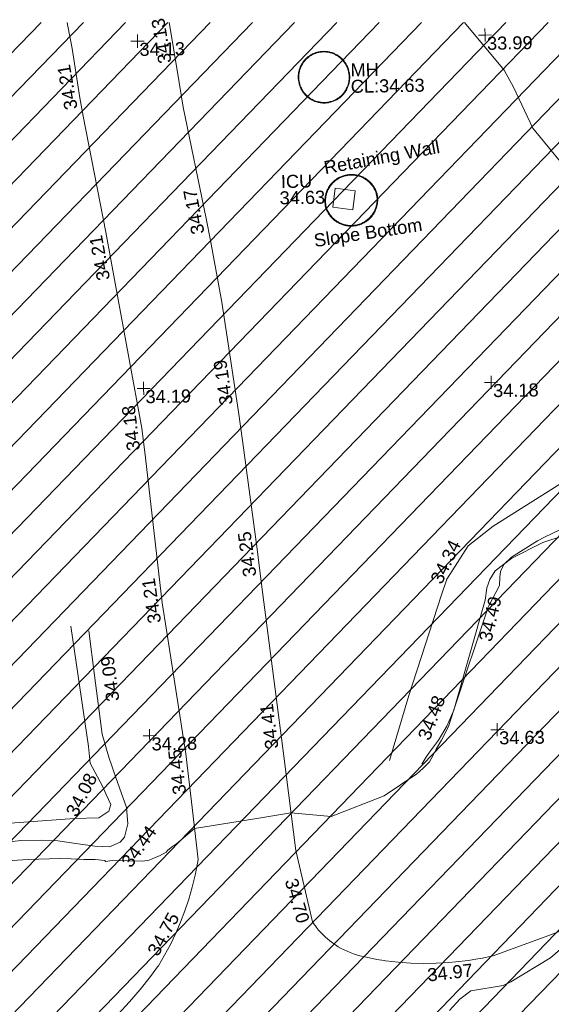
# Model space of a CAD drawing. Header units: millimetres. Extents: x -290717 to 520720, y -88450 to 287762.
# Tile 379 of 381: x 389799 to 405091, y 253753 to 282101. Entities that reach past the tile are written whole.
import ezdxf

# ---------------------------------------------------------------- set-up
doc = ezdxf.new("R2010")
doc.units = ezdxf.units.MM
doc.linetypes.add('IMPORT-HIDDEN2 _3_', pattern=[4762.5, 3175, -1587.5])
doc.linetypes.add('IMPORT-UG_ELEC_STREET LIGHTING_QLB2 _2_', pattern=[2700, 1500, -300.0000000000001, 0, -250, 150, -300.0000000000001, 0, -200])
for name, color, linetype, lineweight, true_color in [('00_TOPO_SERV_MH', 7, 'Continuous', 9, 0x666666), ('00_UAV_LEVEL_SPOT', 7, 'Continuous', 9, 0x666666), ('00_UAV_SERV_IC', 5, 'Continuous', 9, 0x0000ff), ('00_UAV_SLOPE_BOTTOM', 30, 'Continuous', 9, 0xff7f00), ('00_UAV_SLOPE_TOP', 40, 'Continuous', 9, 0xffbf00), ('00_UAV_TRACK', 7, 'Continuous', 9, 0x666666), ('00_UAV_WALL_RETAINING', 7, 'Continuous', 9, 0x7c00a5), ('01_DTM_CONTOUR_MJR', 7, 'Continuous', 9, 0x7f3f00), ('01_DTM_CONTOUR_MNR', 7, 'Continuous', 9, 0xa5a552), ('12333-PUM-2D-U-0001-C01 - Rev2_REVIT IMPORT_dwg', 7, 'Continuous', 9, 0x767676), ('PUM-CHAMBER EXTENTS', 6, 'IMPORT-HIDDEN2 _3_', 9, 0xff00ff)]:
    doc.layers.add(name, color=color, linetype=linetype, lineweight=lineweight, true_color=true_color)
doc.styles.add('Swis721 Lt BT_2', font='swissl.ttf', dxfattribs={"height": 375})

# ---------------------------------------------------------------- blocks, each defined once
blk = doc.blocks.new('12333-PUM-2D-U-0001-C01 - Rev2_REVIT IMPORT_dwg_UAV-2077255-Site Location Plan Existing')
at = {"layer": '00_UAV_LEVEL_SPOT', "color": 254, "true_color": 0xcccccc, "flags": 128}
for points in [[(0, -500.0000000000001), (0, 0), (-500.0000000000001, 0)], [(500.0000000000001, 0), (0, 0), (0, 500.0000000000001)]]:
    blk.add_lwpolyline(points, dxfattribs=at)
blk = doc.blocks.new('12333-PUM-2D-U-0001-C01 - Rev2_REVIT IMPORT_dwg_MGS62954_T2_Galway_ITM_3d_Rev1-2077680-Site Location Plan Existing')
at = {"layer": '00_UAV_SERV_IC', "color": 254, "true_color": 0xcccccc, "flags": 128}
blk.add_lwpolyline([(534305614.9904999, 725825668.2325001), (534306184.9905, 725825585.2325001), (534306105.5531776, 725825039.6990806), (534305535.5531775, 725825122.6990806)], close=True, dxfattribs=at)
at = {"layer": '00_UAV_SLOPE_BOTTOM', "color": 254, "true_color": 0xcccccc, "flags": 128}
for points in [[(534304615.3072447, 725828754.7841793), (534304611.4579834, 725828780.8659567), (534304608.5305832, 725828807.2208561), (534304606.5511102, 725828833.6638529), (534304605.5221162, 725828860.1608634), (534304605.4449274, 725828886.677734), (534304606.3196435, 725828913.180286), (534304608.1451367, 725828939.634359), (534304610.9190542, 725828966.0058545), (534304614.6378203, 725828992.2607809), (534304619.2966422, 725829018.3652972), (534304624.8895144, 725829044.285756), (534304631.4092283, 725829069.9887464), (534304638.8473802, 725829095.4411391), (534304647.1943824, 725829120.610127), (534304656.4394765, 725829145.4632684), (534304666.5707456, 725829169.9685284), (534304677.5751311, 725829194.0943215), (534304689.4384489, 725829217.8095504), (534304702.145408, 725829241.0836475), (534304715.679629, 725829263.8866131), (534304730.0236677, 725829286.1890559), (534304745.159035, 725829307.9622285), (534304761.066222, 725829329.178067), (534304777.7247255, 725829349.8092244), (534304795.1130729, 725829369.8291087), (534304813.2088518, 725829389.2119149), (534304831.9887378, 725829407.9326594), (534304851.4285238, 725829425.9672127), (534304871.5031536, 725829443.2923282), (534304892.1867514, 725829459.8856754), (534304913.4526576, 725829475.725866), (534304935.273461, 725829490.7924825), (534304957.6210357, 725829505.0661051), (534304980.4665767, 725829518.5283355), (534305003.7806372, 725829531.1618216), (534305027.5331666, 725829542.9502796), (534305051.693549, 725829553.8785145), (534305076.2306427, 725829563.9324404), (534305101.1128206, 725829573.0990983), (534305126.3080106, 725829581.3666729), (534305151.7837375, 725829588.7245077), (534305177.5071644, 725829595.1631186), (534305203.4451345, 725829600.6742065), (534305229.5642155, 725829605.2506682), (534305255.8307409, 725829608.8866045), (534305282.2108546, 725829611.5773292), (534305308.6705536, 725829613.3193737), (534305335.1757328, 725829614.1104927), (534305361.6688781, 725829613.9498084), (534305383.8712405, 725829613.0828632), (534305410.2962499, 725829611.1772304), (534305436.6590389, 725829608.3217535), (534305462.9023369, 725829604.5217928), (534305488.9923176, 725829599.7822465), (534305514.8953522, 725829594.1092232), (534305540.5780531, 725829587.5100359), (534305566.0073161, 725829579.9931899), (534305591.1503643, 725829571.5683744), (534305615.9747895, 725829562.2464485), (534305640.4485944, 725829552.0394276), (534305664.5402331, 725829540.9604685), (534305688.2186527, 725829529.0238512), (534305711.453333, 725829516.2449614), (534305734.2143254, 725829502.6402704), (534305756.4722923, 725829488.227314), (534305778.198544, 725829473.02467), (534305799.3650762, 725829457.051934), (534305819.9446068, 725829440.3296936), (534305839.9106092, 725829422.8795037), (534305859.2373486, 725829404.723856), (534305877.8999136, 725829385.8861529), (534305895.874249, 725829366.390675), (534305913.1371866, 725829346.2625507), (534305929.6664757, 725829325.5277251), (534305945.4408103, 725829304.2129234), (534305960.4398581, 725829282.3456204), (534305974.6442867, 725829259.9540012), (534305988.0357864, 725829237.0669279), (534306000.5970967, 725829213.7139007), (534306012.3120266, 725829189.9250207), (534306023.1654761, 725829165.7309506), (534306033.1434554, 725829141.1628752), (534306042.2331036, 725829116.252462), (534306050.4227046, 725829091.0318192), (534306057.6847053, 725829065.5929946), (534306061.3915274, 725829051.0740259), (534306067.6250432, 725829025.4820913), (534306072.975668, 725828999.4896477), (534306077.3898142, 725828973.3218887), (534306080.8617929, 725828947.012543), (534306083.3871279, 725828920.595522), (534306084.962565, 725828894.1048764), (534306085.586073, 725828867.5747511), (534306085.2568485, 725828841.0393422), (534306083.9753156, 725828814.532853), (534306081.7431265, 725828788.0894485), (534306078.5631583, 725828761.7432132), (534306074.4395093, 725828735.5281063), (534306069.3774955, 725828709.4779178), (534306063.383641, 725828683.6262249), (534306056.4656719, 725828658.0063496), (534306048.6325049, 725828632.6513146), (534306039.8942367, 725828607.5938013), (534306030.2621308, 725828582.8661073), (534306019.7486019, 725828558.500106), (534306008.3672019, 725828534.5272038), (534305996.132601, 725828510.9783005), (534305983.0605686, 725828487.8837496), (534305969.1679542, 725828465.2733188), (534305954.4726647, 725828443.1761521), (534305938.9936416, 725828421.6207318), (534305922.7508367, 725828400.6348414), (534305905.7651858, 725828380.2455311), (534305888.0585831, 725828360.4790814), (534305869.6538515, 725828341.3609706), (534305850.5747138, 725828322.9158407), (534305830.8457619, 725828305.1674672), (534305810.4924256, 725828288.1387265), (534305789.5409394, 725828271.8515677), (534305768.0183088, 725828256.3269846), (534305745.9522755, 725828241.5849874), (534305723.3712816, 725828227.6445779), (534305700.3044327, 725828214.5237244), (534305676.7814611, 725828202.2393395), (534305652.8326868, 725828190.8072567), (534305628.4889786, 725828180.2422118), (534305603.781714, 725828170.5578225), (534305578.7427401, 725828161.7665715), (534305553.4043307, 725828153.8797904), (534305527.8445418, 725828146.9200059), (534305510.4684537, 725828142.7437389), (534305484.5375687, 725828137.3279648), (534305458.3826191, 725828132.8385415), (534305432.0833725, 725828129.2908751), (534305405.6737274, 725828126.6895381), (534305379.1877246, 725828125.0378835), (534305352.6595032, 725828124.3380406), (534305326.123257, 725828124.590911), (534305299.6131898, 725828125.7961687), (534305273.1634719, 725828127.9522606), (534305246.8081957, 725828131.0564073), (534305220.581332, 725828135.1046078), (534305194.516686, 725828140.0916442), (534305168.6478536, 725828146.0110884), (534305143.0081785, 725828152.8553104), (534305117.6307091, 725828160.6154885), (534305092.5481562, 725828169.2816201), (534305067.7928493, 725828178.842535), (534305043.3966973, 725828189.2859097), (534305019.3911455, 725828200.598283), (534304995.8071358, 725828212.765074), (534304972.6750672, 725828225.7706001), (534304950.0247557, 725828239.5980978), (534304927.8853964, 725828254.2297443), (534304906.2855259, 725828269.64668), (534304885.2529855, 725828285.8290333), (534304864.8148851, 725828302.7559454), (534304844.9975684, 725828320.4055989), (534304825.826579, 725828338.755244), (534304807.3266276, 725828357.781229), (534304789.5215594, 725828377.4590302), (534304772.4343246, 725828397.7632836), (534304756.0869477, 725828418.6678187), (534304740.5004996, 725828440.1456897), (534304725.6950707, 725828462.169213), (534304711.6897445, 725828484.7100016), (534304698.502573, 725828507.7390012), (534304686.1505541, 725828531.2265284), (534304674.6496087, 725828555.1423088), (534304664.014561, 725828579.4555167), (534304654.2591195, 725828604.134813), (534304645.3958578, 725828629.1483873), (534304637.4362006, 725828654.4639986), (534304630.3904078, 725828680.0490159), (534304624.2675605, 725828705.8704613), (534304619.0789371, 725828731.8780816)], [(534305324.1788367, 725825139.9718845), (534305319.1390656, 725825167.381495), (534305315.1507921, 725825194.51654), (534305312.1391341, 725825221.777261), (534305310.1079735, 725825249.1285204), (534305309.0599281, 725825276.5350633), (534305308.996349, 725825303.9615643), (534305309.917318, 725825331.3726716), (534305311.8216484, 725825358.7330539), (534305314.7068852, 725825386.0074449), (534305318.5693096, 725825413.1606891), (534305323.4039431, 725825440.1577874), (534305329.2045541, 725825466.9639417), (534305335.9636658, 725825493.5446001), (534305343.6725663, 725825519.8655014), (534305352.3213189, 725825545.8927195), (534305361.8987759, 725825571.5927061), (534305372.3925923, 725825596.9323353), (534305383.7892422, 725825621.8789456), (534305396.0740359, 725825646.400382), (534305409.2311387, 725825670.4650375), (534305423.2435918, 725825694.0418937), (534305438.0933338, 725825717.1005614), (534305453.7612242, 725825739.611319), (534305470.2270676, 725825761.5451512), (534305487.4696406, 725825782.8737862), (534305505.466718, 725825803.5697327), (534305524.1951028, 725825823.6063142), (534305543.6306546, 725825842.9577048), (534305563.7483221, 725825861.5989615), (534305584.5221747, 725825879.5060562), (534305605.9254355, 725825896.655908), (534305627.9305173, 725825913.0264112), (534305650.5090561, 725825928.5964652), (534305673.6319492, 725825943.3460009), (534305697.2693927, 725825957.256007), (534305721.3909187, 725825970.3085536), (534305745.965436, 725825982.4868172), (534305770.9612688, 725825993.7751002), (534305796.3461988, 725826004.1588527), (534305822.0875064, 725826013.6246908), (534305848.1520118, 725826022.1604128), (534305874.5061193, 725826029.7550172), (534305901.1158596, 725826036.3987145), (534305927.7801733, 725826042.047613), (534305955.3651887, 725826046.8627944), (534305982.5369216, 725826050.5929328), (534306009.8250406, 725826053.3453051), (534306037.1943729, 725826055.1163638), (534306064.6096405, 725826055.9038258), (534306092.0355064, 725826055.7066762), (534306119.4366202, 725826054.5251696), (534306146.7776632, 725826052.3608283), (534306174.0233936, 725826049.2164422), (534306201.1386933, 725826045.0960644), (534306228.0886121, 725826040.0050058), (534306254.8384125, 725826033.9498285), (534306281.3536153, 725826026.9383374), (534306307.600044, 725826018.97957), (534306333.5438678, 725826010.0837846), (534306359.1516467, 725826000.2624476), (534306384.3903733, 725825989.5282183), (534306409.2275159, 725825977.8949325), (534306433.6310608, 725825965.3775848), (534306457.569553, 725825951.9923098), (534306481.0121368, 725825937.7563603), (534306503.928596, 725825922.6880858), (534306526.2893919, 725825906.8069084), (534306548.0657032, 725825890.1332984), (534306569.2294607, 725825872.6887476), (534306589.7533857, 725825854.4957405), (534306609.6110235, 725825835.5777277), (534306628.7767788, 725825815.9590932), (534306647.2259476, 725825795.6651245), (534306664.9347501, 725825774.72198), (534306681.8803602, 725825753.1566536), (534306698.0409361, 725825730.9969429), (534306713.3956473, 725825708.2714101), (534306727.9247025, 725825685.0093477), (534306741.6093742, 725825661.2407392), (534306754.4320239, 725825636.9962211), (534306766.3761234, 725825612.3070437), (534306777.4262775, 725825587.2050301), (534306787.5682431, 725825561.7225356), (534306796.7889476, 725825535.8924057), (534306805.0765061, 725825509.7479346), (534306812.4202362, 725825483.3228213), (534306818.792338, 725825456.7276479), (534306822.0157506, 725825441.4108828), (534306825.4605302, 725825413.6921062), (534306827.8676272, 725825386.3275421), (534306829.290889, 725825358.8942081), (534306829.7284811, 725825331.4274644), (534306829.179839, 725825303.9627144), (534306827.6456707, 725825276.535359), (534306825.1279531, 725825249.180751), (534306821.6299314, 725825221.9341486), (534306817.1561146, 725825194.8306715), (534306811.7122694, 725825167.9052554), (534306805.3054122, 725825141.1926053), (534306797.9438014, 725825114.7271526), (534306789.6369257, 725825088.5430104), (534306780.3954923, 725825062.6739283), (534306770.2314131, 725825037.1532507), (534306759.1577889, 725825012.0138724), (534306747.1888932, 725824987.2881969), (534306734.3401532, 725824963.0080943), (534306720.6281306, 725824939.2048609), (534306706.0704992, 725824915.9091775), (534306690.6860236, 725824893.1510713), (534306674.494533, 725824870.9598763), (534306657.516898, 725824849.3641963), (534306639.7750017, 725824828.3918664), (534306621.2917127, 725824808.0699198), (534306602.0908549, 725824788.4245499), (534306582.1971775, 725824769.4810789), (534306561.6363223, 725824751.2639241), (534306540.4347917, 725824733.7965662), (534306518.619913, 725824717.1015202), (534306496.2198046, 725824701.2003052), (534306473.2633395, 725824686.1134168), (534306449.7801071, 725824671.8603015), (534306425.8003766, 725824658.4593308), (534306401.3550564, 725824645.9277781), (534306376.4756555, 725824634.2817959), (534306351.1942422, 725824623.5363952), (534306325.5434029, 725824613.7054263), (534306299.5751544, 725824604.8080549), (534306276.3051735, 725824597.7049459), (534306249.7948711, 725824590.583358), (534306223.0264926, 725824584.4134789), (534306196.0538905, 725824579.2084594), (534306168.911831, 725824574.9750082), (534306141.6352994, 725824571.7185827), (534306114.2594533, 725824569.4433795), (534306086.8195791, 725824568.1523315), (534306059.3510458, 725824567.8471029), (534306031.8892586, 725824568.5280869), (534306004.4696145, 725824570.1944062), (534305977.1274565, 725824572.8439125), (534305949.8980271, 725824576.4731908), (534305922.8164235, 725824581.0775633), (534305895.9175529, 725824586.6510953), (534305869.2360868, 725824593.1866025), (534305842.806416, 725824600.6756611), (534305816.6626073, 725824609.1086177), (534305790.8383586, 725824618.4746032), (534305765.3669565, 725824628.761545), (534305740.2812325, 725824639.9561833), (534305715.6135205, 725824652.0440897), (534305691.395616, 725824665.0096827), (534305667.6587352, 725824678.8362505), (534305644.4334732, 725824693.5059713), (534305621.7497668, 725824708.9999367), (534305599.6368541, 725824725.2981752), (534305578.1232376, 725824742.3796797), (534305557.2366471, 725824760.2224325), (534305537.0040045, 725824778.8034353), (534305517.4513888, 725824798.0987384), (534305498.6040027, 725824818.0834708), (534305480.4861391, 725824838.7318729), (534305463.1211513, 725824860.0173302), (534305446.5314218, 725824881.9124068), (534305430.7383341, 725824904.3888805), (534305415.7622449, 725824927.4177809), (534305401.6224575, 725824950.9694241), (534305388.3371972, 725824975.0134537), (534305375.9235885, 725824999.5188777), (534305364.3976316, 725825024.4541103), (534305353.7741832, 725825049.7870104), (534305344.0669362, 725825075.4849257), (534305335.2884027, 725825101.5147326), (534305327.4778405, 725825127.7490271)]]:
    blk.add_lwpolyline(points, close=True, dxfattribs=at)
for points in [[(534306887.7320001, 725809167.0710001), (534307472.7320001, 725811032.0710001), (534308467.554576, 725813910.2284092), (534308623.732, 725814362.0710001), (534309254.7320001, 725815308.0710001), (534309987.7320001, 725815863.0710001), (534312027.7320001, 725817104.0710001), (534312094.7994516, 725817141.6822019), (534312981.7320001, 725817639.0710001), (534313520.732, 725817731.071), (534313964.7320002, 725817704.0710001), (534314329.7320001, 725817556.0710002), (534314789.7320001, 725817347.071), (534315111.7320002, 725817205.0710001), (534315373.7320001, 725817163.0710001), (534315900.732, 725817093.0710002), (534316549.732, 725817123.0710001), (534316840.8323565, 725817150.9034795), (534317187.7320002, 725817184.0710002), (534318732.5939345, 725817463.9149711)], [(534297789.732, 725813197.071), (534298233.7320001, 725809719.0710001), (534298279.732, 725809240.0710002), (534298622.7320001, 725808569.0710002), (534298723.1470793, 725808331.316911), (534298845.7320001, 725808041.0710001), (534298792.7320001, 725807844.0710001), (534298497.7320001, 725807666.071), (534297798.7320001, 725807656.0710001), (534295810.7320001, 725807545.0710001), (534294406.8653284, 725807201.3757837), (534289551.0362566, 725806012.5697119), (534287352.0724999, 725805474.2185)]]:
    blk.add_lwpolyline(points, dxfattribs=at)
at = {"layer": '00_UAV_SLOPE_TOP', "color": 254, "true_color": 0xcccccc, "flags": 128}
for points in [[(534313340.7320001, 725815965.0710001), (534311403.7320001, 725815365.0710003), (534310509.7320001, 725814926.0710002), (534310018.7320002, 725814571.0710002), (534309859.7320001, 725814327.0710001), (534309775.7320001, 725814087.0710001), (534309774.2760631, 725814078.1310366), (534309718.732, 725813737.0710001), (534308761.7320001, 725810585.0710001), (534308552.7320001, 725810125.0710002), (534308309.7320001, 725809730.0710003), (534308102.7320001, 725809464.071), (534308069.9450854, 725809420.9905193), (534307930.7320001, 725809238.0710001), (534307810.7320001, 725809047.0710001)], [(534289355.732, 725805367.0710001), (534292850.732, 725806238.0710001), (534294201.4932753, 725806597.9558064), (534295680.7320001, 725806992.0710001), (534296242.7320001, 725807045.0710001), (534296838.732, 725807051.0710002), (534297305.7320001, 725807017.0710002), (534297885.732, 725806923.0710001), (534298365.732, 725806846.0710001), (534298791.7320001, 725806818.0710001), (534299100.732, 725806953.0710002), (534299102.006458, 725806954.5275236), (534299226.7320001, 725807097.071), (534299327.7320001, 725807470.0710001), (534299301.732, 725807946.0710002), (534299105.732, 725808512.0710003), (534299011.7320001, 725808814.0710001), (534298818.7320001, 725809399.0710001), (534298638.7320002, 725810064.0710002), (534298445.7805055, 725811765.3453877), (534298299.732, 725813053.0710001)]]:
    blk.add_lwpolyline(points, dxfattribs=at)
at = {"layer": '00_UAV_TRACK', "color": 254, "true_color": 0xcccccc, "flags": 128}
for points in [[(534298952.1434423, 725802004.5447508), (534299284.2651165, 725802345.8431907), (534299601.8033684, 725802700.750066), (534299904.2011275, 725803068.6427494), (534300114.1194681, 725803344.6560444), (534300136.0210001, 725803373.4535002), (534300320.4685522, 725803674.9994001), (534300492.1268807, 725803984.0046546), (534300650.6948387, 725804299.9271641), (534300795.8942441, 725804622.2126929), (534300926.0210001, 725804946.4535002), (534301043.9051848, 725805279.7013783), (534301147.730992, 725805617.5934187), (534301237.3162766, 725805959.5368437), (534301312.5038749, 725806304.9317689), (534301333.0210001, 725806413.4535002), (534301167.7195763, 725808071.9052845), (534301029.0210001, 725809463.4535002), (534300540.9362556, 725813025.9882091), (534300431.732, 725813823.0710001), (534300019.7631031, 725817997.4681151), (534299934.7320001, 725818859.0710001), (534299253.4508877, 725822936.6646212), (534298989.7320002, 725824515.0710001), (534298404.2809309, 725827863.9545835), (534298310.7320001, 725828399.0710003), (534298114.1505968, 725829826.1948318), (534298005.2980002, 725830470.6370002), (534297983.8944546, 725830577.4436228)], [(534313926.5355, 725804966.9030002), (534311348.5355001, 725804035.9030002), (534309769.5355001, 725803489.9030001), (534309411.7102393, 725803422.4764806), (534309330.7286261, 725803410.7038865), (534309051.3753227, 725803370.0932723), (534308689.1629001, 725803332.8452731), (534308490.5355, 725803318.9030002), (534308126.671403, 725803305.1854377), (534307762.5520445, 725803306.716955), (534307398.8162139, 725803323.4948651), (534307036.1020275, 725803355.4897336), (534306675.045809, 725803402.6454307), (534306635.5027727, 725803408.747824), (534306426.7285113, 725803447.9399313), (534306123.7320001, 725803518.0710001), (534306028.7676961, 725803537.8272623), (534305935.0822851, 725803561.4581857), (534305842.4686124, 725803588.9915185), (534305751.089154, 725803620.378958), (534305661.1042204, 725803655.5654397), (534305572.671676, 725803694.4892349), (534305485.9466612, 725803737.0820582), (534305401.0813215, 725803783.269187), (534305318.224539, 725803832.9695934), (534305237.5216732, 725803886.0960857), (534305159.1143039, 725803942.5554625), (534305083.1399848, 725804002.2486748), (534305009.7320001, 725804065.0710001), (534304960.6606416, 725804110.1699804), (534304891.8793676, 725804178.0265431), (534304825.9999642, 725804248.7038448), (534304763.1380064, 725804322.0778936), (534304703.4037757, 725804398.0199665), (534304672.7641347, 725804440.5220274), (534304646.9020657, 725804476.3968352), (534304593.7320001, 725804557.071), (534304144.7320001, 725806624.0710002), (534303847.4620609, 725809343.2843971), (534303628.7320001, 725811344.0710002), (534303298.4079739, 725814309.5138417), (534303186.7320001, 725815312.0710001), (534302822.2980001, 725818455.6370002), (534302714.1616596, 725819274.7646486), (534302295.298, 725822447.6370001), (534301994.8139122, 725824221.8890102), (534301886.2980001, 725824862.6370003), (534301279.2980002, 725828080.6370003), (534301122.7835816, 725829144.3782749), (534300919.4677016, 725830526.2030013)]]:
    blk.add_lwpolyline(points, dxfattribs=at)
at = {"layer": '00_UAV_WALL_RETAINING', "color": 254, "true_color": 0xcccccc, "flags": 128}
for points in [[(534304630.9905, 725828757.2325001), (534304634.6972112, 725828734.721044), (534304639.7777104, 725828709.2553897), (534304645.7690555, 725828683.9885181), (534304652.6635241, 725828658.9529969), (534304660.4522294, 725828634.1810958), (534304669.1251326, 725828609.7047445), (534304678.6710539, 725828585.5554919), (534304689.0776899, 725828561.7644653), (534304700.3316265, 725828538.3623302), (534304712.4183579, 725828515.3792508), (534304725.322305, 725828492.8448511), (534304739.0268352, 725828470.7881771), (534304753.5142841, 725828449.2376586), (534304768.7659779, 725828428.2210735), (534304784.7622579, 725828407.7655108), (534304801.4825056, 725828387.8973371), (534304818.9051697, 725828368.6421613), (534304837.0077928, 725828350.0248023), (534304855.7670419, 725828332.0692573), (534304875.1587368, 725828314.7986702), (534304895.1578828, 725828298.2353015), (534304915.7387018, 725828282.400501), (534304936.8746661, 725828267.314679), (534304958.5385326, 725828252.9972802), (534304980.7023774, 725828239.4667593), (534305003.3376325, 725828226.7405561), (534305026.4151222, 725828214.8350747), (534305049.9051004, 725828203.76566), (534305073.7772899, 725828193.5465807), (534305098.0009205, 725828184.1910081), (534305122.544769, 725828175.7110013), (534305147.3771996, 725828168.1174903), (534305172.4662046, 725828161.4202634), (534305197.7794454, 725828155.6279529), (534305223.2842942, 725828150.7480245), (534305248.9478766, 725828146.7867682), (534305274.7371137, 725828143.74929), (534305300.618764, 725828141.639505), (534305326.5594675, 725828140.460133), (534305352.5257878, 725828140.2126936), (534305378.4842557, 725828140.8975059), (534305404.4014116, 725828142.5136874), (534305430.2438498, 725828145.0591546), (534305455.9782606, 725828148.5306269), (534305481.5714734, 725828152.9236296), (534305506.9905, 725828158.2325), (534305523.9039102, 725828162.2975643), (534305548.9591659, 725828169.1199673), (534305573.7533756, 725828176.837362), (534305598.2545809, 725828185.439801), (534305622.431201, 725828194.9161962), (534305646.252073, 725828205.2543328), (534305669.6864933, 725828216.4408857), (534305692.7042558, 725828228.4614357), (534305715.275692, 725828241.3004892), (534305737.371708, 725828254.9414968), (534305758.9638233, 725828269.3668764), (534305780.0242067, 725828284.558034), (534305800.5257123, 725828300.495389), (534305820.4419145, 725828317.158399), (534305839.7471426, 725828334.5255861), (534305858.4165127, 725828352.5745649), (534305876.425961, 725828371.2820712), (534305893.7522744, 725828390.6239915), (534305910.3731198, 725828410.5753953), (534305926.2670738, 725828431.1105661), (534305941.4136499, 725828452.2030354), (534305955.7933249, 725828473.8256153), (534305969.3875639, 725828495.9504358), (534305982.1788448, 725828518.5489788), (534305994.1506801, 725828541.5921162), (534306005.2876387, 725828565.0501461), (534306015.5753657, 725828588.8928325), (534306025.0006005, 725828613.0894432), (534306033.5511945, 725828637.6087898), (534306041.2161264, 725828662.419268), (534306047.9855165, 725828687.4888986), (534306053.8506395, 725828712.7853677), (534306058.8039351, 725828738.2760696), (534306062.8390192, 725828763.9281477), (534306065.9506906, 725828789.7085378), (534306068.1349384, 725828815.5840105), (534306069.3889474, 725828841.521213), (534306069.711101, 725828867.4867139), (534306069.1009843, 725828893.4470447), (534306067.5593833, 725828919.3687439), (534306065.0882855, 725828945.2183994), (534306061.6908756, 725828970.9626924), (534306057.3715329, 725828996.5684397), (534306052.135825, 725829022.0026368), (534306045.9905, 725829047.2325), (534306042.3605466, 725829061.4503876), (534306035.2380028, 725829086.4006943), (534306027.2244278, 725829111.0792488), (534306018.3301511, 725829135.4542415), (534306008.5666369, 725829159.4942546), (534305997.9464697, 725829183.1683012), (534305986.4833387, 725829206.4458668), (534305974.1920193, 725829229.2969476), (534305961.0883542, 725829251.6920898), (534305947.1892334, 725829273.6024272), (534305932.5125725, 725829294.9997181), (534305917.077289, 725829315.8563825), (534305900.9032779, 725829336.1455374), (534305884.0113871, 725829355.8410307), (534305866.4233892, 725829374.9174759), (534305848.1619545, 725829393.3502845), (534305829.250621, 725829411.1156975), (534305809.7137645, 725829428.190816), (534305789.5765671, 725829444.5536311), (534305768.8649849, 725829460.1830518), (534305747.6057138, 725829475.0589325), (534305725.8261563, 725829489.162099), (534305703.5543849, 725829502.4743729), (534305680.8191072, 725829514.9785954), (534305657.6496277, 725829526.658649), (534305634.0758108, 725829537.4994788), (534305610.1280421, 725829547.4871114), (534305585.837189, 725829556.6086733), (534305561.2345614, 725829564.8524072), (534305536.3518709, 725829572.2076873), (534305511.22119, 725829578.665033), (534305485.8749111, 725829584.2161211), (534305460.3457043, 725829588.8537964), (534305434.6664756, 725829592.5720812), (534305408.8703241, 725829595.3661828), (534305382.9905, 725829597.2325001), (534305361.3109896, 725829598.0790291), (534305335.3644355, 725829598.2363982), (534305309.4289544, 725829597.4622834), (534305283.5379758, 725829595.7576821), (534305257.7248722, 725829593.1247915), (534305232.0229153, 725829589.5670054), (534305206.4652336, 725829585.0889096), (534305181.08477, 725829579.696276), (534305155.9142385, 725829573.3960556), (534305130.9860828, 725829566.1963689), (534305106.3324342, 725829558.1064962), (534305081.9850698, 725829549.1368649), (534305057.9753726, 725829539.2990366), (534305034.3342897, 725829528.6056913), (534305011.0922934, 725829517.0706127), (534304988.2793414, 725829504.7086686), (534304965.9248388, 725829491.5357933), (534304944.0575993, 725829477.5689657), (534304922.7058088, 725829462.8261886), (534304901.8969888, 725829447.3264645), (534304881.6579608, 725829431.0897722), (534304862.014812, 725829414.1370399), (534304842.9928614, 725829396.4901186), (534304824.6166275, 725829378.1717546), (534304806.9097964, 725829359.2055593), (534304789.8951913, 725829339.6159792), (534304773.5947431, 725829319.4282645), (534304758.0294626, 725829298.668436), (534304743.2194124, 725829277.3632525), (534304729.1836823, 725829255.540175), (534304715.9403635, 725829233.2273325), (534304703.5065258, 725829210.4534854), (534304691.8981964, 725829187.2479876), (534304681.1303374, 725829163.6407505), (534304671.216828, 725829139.6622025), (534304662.1704466, 725829115.3432508), (534304654.0028535, 725829090.7152411), (534304646.7245761, 725829065.8099182), (534304640.3449959, 725829040.6593837), (534304634.872336, 725829015.2960552), (534304630.3136502, 725828989.7526252), (534304626.6748144, 725828964.0620178), (534304623.9605191, 725828938.257347), (534304622.1742628, 725828912.3718739), (534304621.3183478, 725828886.4389633), (534304621.3938774, 725828860.4920421), (534304622.4007544, 725828834.564554), (534304624.3376809, 725828808.6899188), (534304627.2021601, 725828782.9014875)], [(534305342.9904999, 725825144.2325), (534305346.0193859, 725825133.0104336), (534305353.6604272, 725825107.3455299), (534305362.2178167, 725825081.9714512), (534305371.6805242, 725825056.9209032), (534305382.0363529, 725825032.2261751), (534305393.2719543, 725825007.9190967), (534305405.3728466, 725824984.0309994), (534305418.323432, 725824960.5926734), (534305432.107018, 725824937.6343298), (534305446.7058381, 725824915.1855605), (534305462.1010752, 725824893.2753011), (534305478.2728857, 725824871.931793), (534305495.2004246, 725824851.1825469), (534305512.8618733, 725824831.0543075), (534305531.2344669, 725824811.5730191), (534305550.2945241, 725824792.7637924), (534305570.0174774, 725824774.6508718), (534305590.3779048, 725824757.2576032), (534305611.3495625, 725824740.6064063), (534305632.9054193, 725824724.7187437), (534305655.0176908, 725824709.6150936), (534305677.6578751, 725824695.3149241), (534305700.7967899, 725824681.8366673), (534305724.4046106, 725824669.1976961), (534305748.4509077, 725824657.4143015), (534305772.9046865, 725824646.5016719), (534305797.7344275, 725824636.473873), (534305822.9081263, 725824627.3438301), (534305848.393335, 725824619.1233116), (534305874.1572045, 725824611.8229133), (534305900.1665265, 725824605.4520448), (534305926.387776, 725824600.0189182), (534305952.7871551, 725824595.5305363), (534305979.3306363, 725824591.9926847), (534306005.9840063, 725824589.4099233), (534306032.7129101, 725824587.7855811), (534306059.4828956, 725824587.1217519), (534306086.2594573, 725824587.4192914), (534306113.0080817, 725824588.6778159), (534306139.694291, 725824590.8957036), (534306166.2836878, 725824594.0700953), (534306192.7419999, 725824598.1968995), (534306219.0351235, 725824603.2707973), (534306245.1291683, 725824609.2852482), (534306270.9905, 725824616.2325), (534306293.636939, 725824623.1452744), (534306318.9694863, 725824631.8248385), (534306343.9741441, 725824641.4081511), (534306368.6186824, 725824651.8828598), (534306392.8713356, 725824663.2354631), (534306416.7008432, 725824675.4513283), (534306440.07649, 725824688.5147092), (534306462.9681461, 725824702.408768), (534306485.3463051, 725824717.115596), (534306507.1821226, 725824732.6162368), (534306528.4474532, 725824748.8907108), (534306549.1148871, 725824765.9180408), (534306569.1577849, 725824783.6762793), (534306588.550312, 725824802.1425372), (534306607.2674726, 725824821.2930121), (534306625.2851412, 725824841.10302), (534306642.5800937, 725824861.5470265), (534306659.1300378, 725824882.5986806), (534306674.9136415, 725824904.2308475), (534306689.9105603, 725824926.4156445), (534306704.1014641, 725824949.1244764), (534306717.4680611, 725824972.3280723), (534306729.9931231, 725824995.9965242), (534306741.6605051, 725825020.0993246), (534306752.4551688, 725825044.6054062), (534306762.3632003, 725825069.4831812), (534306771.3718288, 725825094.700584), (534306779.4694424, 725825120.2251103), (534306786.6456036, 725825146.0238602), (534306792.8910629, 725825172.0635805), (534306798.1977699, 725825198.3107069), (534306802.5588849, 725825224.7314084), (534306805.9687862, 725825251.2916298), (534306808.423079, 725825277.9571364), (534306809.9185996, 725825304.6935574), (534306810.4534205, 725825331.4664308), (534306810.026852, 725825358.241248), (534306808.6394442, 725825384.9834971), (534306806.2929854, 725825411.6587089), (534306802.9905, 725825438.2325001), (534306799.9884934, 725825452.4972043), (534306793.759298, 725825478.4959317), (534306786.6008614, 725825504.254299), (534306778.5224107, 725825529.7391053), (534306769.5343587, 725825554.9175014), (534306759.6482903, 725825579.7570336), (534306748.8769484, 725825604.2256852), (534306737.2342168, 725825628.2919168), (534306724.7351023, 725825651.9247087), (534306711.3957157, 725825675.0935988), (534306697.2332507, 725825697.768724), (534306682.2659624, 725825719.9208567), (534306666.5131426, 725825741.5214443), (534306649.9950961, 725825762.5426443), (534306632.7331138, 725825782.9573615), (534306614.7494456, 725825802.7392821), (534306596.0672716, 725825821.8629085), (534306576.7106724, 725825840.3035911), (534306556.7045974, 725825858.0375607), (534306536.0748338, 725825875.0419588), (534306514.8479722, 725825891.2948681), (534306493.0513732, 725825906.7753391), (534306470.7131314, 725825921.463418), (534306447.8620399, 725825935.3401729), (534306424.5275524, 725825948.3877169), (534306400.7397462, 725825960.5892327), (534306376.5292827, 725825971.9289929), (534306351.9273677, 725825982.3923813), (534306326.9657124, 725825991.965911), (534306301.6764908, 725826000.6372421), (534306276.0922998, 725826008.3951976), (534306250.2461159, 725826015.229778), (534306224.1712539, 725826021.132174), (534306197.9013228, 725826026.0947775), (534306171.4701835, 725826030.1111917), (534306144.9119044, 725826033.1762401), (534306118.2607179, 725826035.2859718), (534306091.5509761, 725826036.4376671), (534306064.8171066, 725826036.6298423), (534306038.0935681, 725826035.8622491), (534306011.4148059, 725826034.135877), (534305984.8152078, 725826031.4529513), (534305958.3290594, 725826027.81693), (534305931.9905, 725826023.2325), (534305905.4485236, 725826017.6168749), (534305879.5101877, 725826011.1408081), (534305853.8210347, 725826003.7378273), (534305828.4141766, 725825995.4174745), (534305803.3223616, 725825986.190474), (534305778.5779322, 725825976.0687195), (534305754.2127824, 725825965.0652571), (534305730.2583178, 725825953.1942698), (534305706.7454148, 725825940.4710587), (534305683.7043802, 725825926.9120234), (534305661.1649129, 725825912.5346411), (534305639.1560651, 725825897.3574435), (534305617.7062054, 725825881.3999931), (534305596.8429814, 725825864.6828582), (534305576.5932848, 725825847.2275867), (534305556.9832169, 725825829.0566776), (534305538.0380537, 725825810.1935521), (534305519.7822148, 725825790.6625241), (534305502.2392311, 725825770.4887681), (534305485.4317146, 725825749.6982871), (534305469.3813295, 725825728.317879), (534305454.1087641, 725825706.3751023), (534305439.6337037, 725825683.89824), (534305425.9748062, 725825660.9162637), (534305413.1496772, 725825637.4587965), (534305401.1748477, 725825613.5560733), (534305390.0657527, 725825589.2389041), (534305379.8367112, 725825564.5386324), (534305370.5009082, 725825539.4870958), (534305362.0703768, 725825514.1165843), (534305354.5559837, 725825488.4597996), (534305347.9674146, 725825462.5498117), (534305342.3131618, 725825436.4200178), (534305337.6005136, 725825410.1040976), (534305333.8355441, 725825383.6359711), (534305331.0231062, 725825357.0497547), (534305329.1668251, 725825330.3797166), (534305328.2690935, 725825303.6602334), (534305328.3310683, 725825276.925745), (534305329.35267, 725825250.2107111), (534305331.3325813, 725825223.5495659), (534305334.2682505, 725825196.9766746), (534305338.1558938, 725825170.5262882)]]:
    blk.add_lwpolyline(points, close=True, dxfattribs=at)
at = {"layer": '01_DTM_CONTOUR_MJR', "color": 254, "true_color": 0xcccccc, "flags": 128}
blk.add_lwpolyline([(534308488.8575189, 725801943.9454479), (534308787.0213986, 725802263.1779739), (534309108.2926081, 725802498.2482828), (534310040.1111992, 725802633.7073925), (534310269.3959634, 725802735.8616517), (534311421.4571151, 725803407.6045321), (534311860.5252686, 725803767.7198569)], dxfattribs=at)
at = {"layer": '01_DTM_CONTOUR_MNR', "color": 254, "true_color": 0xcccccc, "flags": 128}
for points in [[(534309412.3006445, 725830377.9600507), (534310529.6997253, 725828982.0752623), (534310791.1391228, 725828483.5604857), (534311329.0315428, 725827297.454786), (534312576.8442991, 725825723.9773754)], [(534295987.8590511, 725806479.499267), (534296446.0722504, 725806495.0326045), (534297369.2608948, 725806510.4953463), (534297677.1019427, 725806493.1407306), (534298044.8654746, 725806470.8901242), (534298375.5500001, 725806467.0500001), (534298645.2052767, 725806427.0197873), (534298669.8132518, 725806406.0234226), (534298861.7701997, 725806423.386757), (534299744.1543806, 725806395.4959717), (534299919.6677961, 725806418.2155275), (534300097.2615831, 725806488.6500155), (534300225.6944446, 725806535.2777783), (534300420.0956697, 725806642.2708966), (534300466.4414696, 725806693.7406601), (534300597.5370965, 725806798.205339), (534300721.9173999, 725806871.3040416), (534301240.0000001, 725807310.0000004), (534303097.9226848, 725807571.6075808), (534304020.0000002, 725807710.0000001), (534305182.0314047, 725807586.2473025), (534306719.0141498, 725808147.8019818), (534307664.6629528, 725808773.0170765), (534307841.6634582, 725808915.6856533), (534308040.0000002, 725809110), (534308131.355992, 725809274.5942014), (534308231.0318561, 725809470.6073409), (534308391.3775169, 725809725.6943114), (534308598.989212, 725810115.1547843), (534308760.0000001, 725810590.0000001), (534309803.0361216, 725813527.9811034), (534309820.1086562, 725813564.5714979), (534310138.3788947, 725814145.9271418), (534310151.1652797, 725814389.4768136), (534310177.1191576, 725814546.9590306), (534310270.0000001, 725814750), (534310495.5555556, 725814955.8333334), (534311258.2367124, 725815419.2652562), (534311452.736132, 725815514.8150926), (534313033.4689858, 725816234.4122491)]]:
    blk.add_lwpolyline(points, dxfattribs=at)
for points in [[(534305550.0000001, 725828170.0000001), (534305510.0000001, 725828160), (534305480.0000001, 725828150.0000001), (534305460.0000001, 725828148.974359), (534305430.0000002, 725828148.974359), (534305400.5128205, 725828139.4871796), (534305380.0000001, 725828139.4871796), (534305351.5384615, 725828139.4871796), (534305331.0256411, 725828138.9743592), (534305300.0000001, 725828140.0000001), (534305270.0000001, 725828139.4871796), (534305250.0000001, 725828148.974359), (534305220, 725828149.4871796), (534305201.0256411, 725828158.974359), (534305170.0000001, 725828160), (534305149.4871795, 725828168.9743592), (534305120, 725828176.9743589), (534305101.0256411, 725828178.9743592), (534305071.0256411, 725828188.974359), (534305051.0256411, 725828198.9743592), (534305030.5128205, 725828208.9743593), (534305000.0000001, 725828228.9743592), (534304979.4871796, 725828239.4871796), (534304960.5128205, 725828248.974359), (534304938.5780887, 725828267.1561774), (534304920.5128205, 725828278.4615386), (534304900.5128205, 725828298.4615383), (534304880.5128205, 725828308.974359), (534304860, 725828328.4615384), (534304840, 725828348.4615384), (534304820.5128205, 725828368.4615386), (534304800.5128205, 725828388.4615386), (534304780.5128205, 725828408.4615386), (534304752.0512822, 725828446.4102566), (534304738.4615385, 725828470.5128206), (534304728.9743592, 725828489.4871796), (534304709.4871797, 725828519.4871796), (534304699.4871797, 725828539.4871795), (534304690.0000002, 725828558.4615384), (534304679.4871795, 725828588.4615384), (534304669.4871795, 725828608.4615386), (534304659.4871795, 725828628.4615386), (534304650.0000001, 725828658.4615386), (534304646.9743591, 725828680.0000002), (534304639.4871796, 725828708.4615384), (534304630, 725828730), (534304629.4871796, 725828759.4871796), (534304626.9743591, 725828780), (534304619.4871796, 725828808.4615384), (534304619.4871796, 725828828.9743593), (534304619.4871796, 725828858.4615386), (534304619.4871796, 725828888.4615386), (534304619.4871796, 725828908.974359), (534304619.4871796, 725828938.4615384), (534304626.2470863, 725828961.876457), (534304628.9743591, 725828988.9743592), (534304629.4871796, 725829020.0000001), (534304638.974359, 725829040), (534304648.9743589, 725829088.9743593), (534304658.974359, 725829118.9743592), (534304669.4871795, 725829140.5128205), (534304678.974359, 725829159.4871796), (534304688.974359, 725829188.9743592), (534304698.974359, 725829208.9743593), (534304718.4615384, 725829229.4871796), (534304730, 725829260.0000001), (534304737.948718, 725829277.9487181), (534304758.0586081, 725829301.9413922), (534304768.974359, 725829319.4871795), (534304789.4871796, 725829340.5128206), (534304808.4615386, 725829359.4871795), (534304816.974359, 725829378.4871795), (534304840.5128206, 725829401.5384617), (534304858.5780886, 725829412.843823), (534304878.4615386, 725829430.0000002), (534304898.4615385, 725829449.4871796), (534304918.4615386, 725829460.0000001), (534304940.0000002, 725829480.0000001), (534304969.4871796, 725829491.0256411), (534304988.5780886, 725829502.843823), (534305008.4615387, 725829520.0000001), (534305028.4615385, 725829530), (534305058.4615386, 725829540.0000001), (534305078.4615386, 725829550.0000001), (534305108.4615385, 725829560.0000002), (534305128.4615386, 725829570.0000002), (534305158.4615385, 725829570.5128206), (534305178.4615385, 725829580.5128206), (534305210.0000001, 725829590.0000001), (534305230.0000001, 725829591.025641), (534305260.0000001, 725829594.0256411), (534305278.9743589, 725829600.5128206), (534305307.4358976, 725829600.5128206), (534305335.8974359, 725829600.5128206), (534305364.1025641, 725829600.5128206), (534305383.0769231, 725829600.5128206), (534305411.5384616, 725829600.5128206), (534305431.876457, 725829593.7529138), (534305460.0000001, 725829590.0000001), (534305490, 725829583.0256412), (534305510.0000001, 725829580.0000001), (534305540.0000001, 725829571.0256411), (534305561.876457, 725829563.7529138), (534305588.974359, 725829561.0256411), (534305608.9743591, 725829551.0256413), (534305629.4871796, 725829541.0256412), (534305658.9743589, 725829531.0256412), (534305681.4219115, 725829512.843823), (534305699.4871796, 725829501.5384619), (534305730, 725829490), (534305745.448718, 725829484.5512823), (534305774.0384615, 725829460.0000001), (534305791.4219115, 725829442.843823), (534305809.4871795, 725829431.5384616), (534305829.4871796, 725829411.5384617), (534305849.4871796, 725829391.5384617), (534305880.0000001, 725829361.5384618), (534305900.0000001, 725829341.5384616), (534305919.4871795, 725829321.5384617), (534305934.1025642, 725829292.0512823), (534305950.0000001, 725829271.5384617), (534305960.5128205, 725829250.5128205), (534305970, 725829231.5384618), (534305990.0000001, 725829211.5384617), (534306000, 725829181.5384617), (534306010.5128205, 725829160.5128206), (534306020.0000001, 725829141.5384617), (534306030.0000001, 725829111.5384618), (534306040.0000001, 725829090.0000001), (534306050.0000001, 725829050.0000001), (534306053.7529138, 725829021.876457), (534306060.0000002, 725829000), (534306064.0256411, 725828970.0000001), (534306070.5128205, 725828951.025641), (534306070.5128205, 725828921.5384617), (534306070.5128205, 725828891.5384617), (534306070.5128205, 725828871.0256411), (534306071.0256411, 725828841.5384617), (534306071.0256411, 725828821.0256412), (534306070.5128205, 725828791.0256412), (534306063.0256411, 725828760.0000001), (534306060.0000002, 725828740), (534306053.0256412, 725828710.0000001), (534306051.025641, 725828691.0256411), (534306041.0256411, 725828661.0256412), (534306033.752914, 725828638.1235431), (534306031.0256412, 725828611.0256411), (534306021.025641, 725828591.025641), (534306011.025641, 725828570.5128206), (534305991.5384616, 725828541.0256412), (534305981.5384615, 725828520.5128206), (534305971.5384616, 725828500.5128206), (534305961.0256411, 725828471.0256411), (534305941.941392, 725828448.058608), (534305931.0256411, 725828430.5128206), (534305910.5128205, 725828409.4871795), (534305891.5384617, 725828390.5128205), (534305881.5384617, 725828370.5128206), (534305862.5641027, 725828351.5384616), (534305821.9413921, 725828318.058608), (534305804.8717949, 725828301.6239318), (534305782.5641026, 725828281.5384616), (534305764.988345, 725828266.864802), (534305737.9487179, 725828247.948718), (534305718.974359, 725828238.4615384), (534305690.9294873, 725828228.1410257), (534305671.5384616, 725828219.4871796), (534305651.5384616, 725828209.4871798), (534305621.5384616, 725828190.0000002), (534305600, 725828186.974359), (534305571.5384615, 725828179.4871795), (534305551.5384616, 725828169.4871795)], [(534305589.3939395, 725824758.7878789), (534305570.0000001, 725824770), (534305549.3939395, 725824789.3939394), (534305530.0000001, 725824810.0000001), (534305508.1818182, 725824830.6060606), (534305496.969697, 725824848.4848486), (534305480.0000001, 725824868.1818182), (534305460.0000001, 725824888.1818182), (534305446.2878788, 725824916.287879), (534305430.0000002, 725824940.0000002), (534305418.7878787, 725824959.3939395), (534305409.3939394, 725824978.1818181), (534305390, 725825008.1818181), (534305380.0000001, 725825028.1818182), (534305367.9545454, 725825058.9772727), (534305359.3939394, 725825078.1818182), (534305350, 725825110), (534305338.7878788, 725825140.0000001), (534305338.7878788, 725825168.1818181), (534305329.3939394, 725825199.3939395), (534305328.7878788, 725825220.0000001), (534305328.7878788, 725825248.1818182), (534305328.7878788, 725825278.1818182), (534305328.7878788, 725825298.7878788), (534305328.7878788, 725825328.1818181), (534305328.7878788, 725825358.1818182), (534305328.7878788, 725825378.7878788), (534305338.7878788, 725825410.0000001), (534305348.7878789, 725825488.787879), (534305358.7878789, 725825508.7878789), (534305370, 725825540.0000001), (534305358.7878789, 725825510.6060607), (534305378.1818182, 725825559.3939395), (534305388.1818182, 725825588.7878789), (534305398.1818182, 725825609.3939395), (534305408.1818182, 725825638.7878788), (534305428.1818182, 725825659.3939394), (534305438.1818183, 725825679.3939395), (534305448.1818182, 725825708.7878789), (534305468.1818184, 725825729.3939396), (534305486.969697, 725825751.5151516), (534305498.1818182, 725825769.3939395), (534305520.0000001, 725825790.0000001), (534305538.7878788, 725825810.6060609), (534305558.7878788, 725825830.6060607), (534305578.7878788, 725825850.6060607), (534305597.3593075, 725825862.6406927), (534305617.5757577, 725825880), (534305638.1818182, 725825900.0000001), (534305658.4848486, 725825913.0303031), (534305678.1818182, 725825930.0000002), (534305709.3939395, 725825941.2121214), (534305728.4848486, 725825953.030303), (534305748.1818182, 725825970.0000001), (534305778.1818182, 725825980.0000001), (534305798.1818182, 725825990), (534305828.1818182, 725826000), (534305978.678161, 725826032.84744), (534305909.3939394, 725826021.2121214), (534305976.9696969, 725826030.6060607), (534306010.0000001, 725826033.7121212), (534306038.1818182, 725826040.6060607), (534306058.7878788, 725826041.2121214), (534306090.0000001, 725826041.2121214), (534306120.0000001, 725826040.0000001), (534306141.969697, 725826033.939394), (534306168.7878788, 725826031.2121212), (534306200.0000001, 725826031.2121212), (534306221.9696969, 725826023.939394), (534306248.7878788, 725826021.2121214), (534306280.0000001, 725826011.2121212), (534306300.6060608, 725826001.2121212), (534306330.0000001, 725825991.2121212), (534306350.6060606, 725825981.2121214), (534306380, 725825971.2121214), (534306400.6060606, 725825961.2121214), (534306419.3939394, 725825951.818182), (534306448.7878788, 725825941.8181819), (534306469.3939395, 725825921.818182), (534306490.0000001, 725825910), (534306513.7121214, 725825893.7121214), (534306539.3939394, 725825881.8181819), (534306559.3939394, 725825861.8181819), (534306579.3939394, 725825841.818182), (534306599.3939395, 725825821.8181819), (534306612.6406927, 725825802.6406927), (534306630, 725825782.4242426), (534306650.6060606, 725825760.6060606), (534306669.3939394, 725825741.818182), (534306683.0303031, 725825721.5151517), (534306700.0000001, 725825701.818182), (534306711.2121213, 725825680.6060607), (534306724.2890443, 725825652.1445222), (534306740, 725825631.8181819), (534306752.0454546, 725825601.0227274), (534306760.6060607, 725825581.818182), (534306772.0454546, 725825551.0227275), (534306780.6060606, 725825531.818182), (534306791.2121214, 725825500.6060607), (534306791.2121214, 725825480.0000001), (534306801.2121213, 725825441.2121214), (534306810.6060607, 725825411.818182), (534306811.2121213, 725825380.6060606), (534306811.2121213, 725825360), (534306811.2121213, 725825331.8181819), (534306811.2121213, 725825301.8181819), (534306811.2121213, 725825281.2121212), (534306811.2121213, 725825251.8181819), (534306803.2121212, 725825220.0000001), (534306801.2121213, 725825201.2121214), (534306793.2121212, 725825170.0000001), (534306791.2121214, 725825151.2121214), (534306781.818182, 725825121.2121212), (534306771.2121212, 725825090.0000001), (534306761.2121213, 725825069.3939394), (534306751.2121212, 725825040), (534306741.2121212, 725825019.3939394), (534306731.8181818, 725825000.6060606), (534306720.0000001, 725824970.0000001), (534306703.0303031, 725824948.4848485), (534306691.8181818, 725824930.6060609), (534306671.981352, 725824899.0093242), (534306661.818182, 725824880.6060606), (534306641.8181819, 725824860.6060607), (534306631.8181818, 725824840.6060607), (534306611.8181818, 725824820.6060607), (534306591.8181818, 725824800.6060607), (534306571.8181819, 725824780.6060607), (534306551.5151516, 725824766.9696971), (534306531.818182, 725824750.0000001), (534306510.0000001, 725824730), (534306490.6060607, 725824718.787879), (534306460.6060607, 725824699.3939395), (534306441.8181818, 725824690.0000002), (534306421.8181819, 725824679.3939395), (534306390.6060607, 725824659.3939395), (534306371.8181819, 725824650.0000001), (534306341.0227274, 725824637.9545455), (534306321.8181818, 725824629.3939394), (534306290.6060607, 725824618.7878789), (534306271.7171718, 725824616.5656565), (534306251.8181818, 725824609.3939395), (534306221.8181819, 725824599.3939395), (534306191.9696971, 725824596.0606061), (534306171.8181819, 725824589.3939396), (534306140.0000001, 725824588.7878788), (534306110.0000001, 725824588.7878788), (534306091.2121214, 725824588.7878788), (534306060.0000002, 725824588.7878788), (534306030.0000001, 725824588.7878788), (534306011.2121212, 725824588.7878788), (534305981.2121212, 725824588.7878788), (534305950.0000001, 725824596.7878789), (534305931.2121213, 725824598.787879), (534305900.0000001, 725824608.787879), (534305870, 725824608.787879), (534305849.3939395, 725824618.7878789), (534305820.0000001, 725824628.7878789), (534305799.3939395, 725824638.7878789), (534305770, 725824648.7878788), (534305749.3939394, 725824658.7878789), (534305720, 725824668.7878789), (534305699.3939394, 725824679.3939395), (534305680.6060609, 725824698.1818182), (534305660.6060607, 725824708.1818181), (534305630.6060607, 725824718.1818181), (534305610.6060606, 725824738.1818184), (534305590.6060606, 725824758.1818182)]]:
    blk.add_lwpolyline(points, close=True, dxfattribs=at)
at = {"xscale": 0.375, "yscale": 0.375, "zscale": 0.375}
for p in [(534300000, 725830000), (534310000, 725830000), (534300000, 725820000.0000001), (534310000, 725820000.0000001), (534300000, 725810000), (534310000, 725810000)]:
    blk.add_blockref('12333-PUM-2D-U-0001-C01 - Rev2_REVIT IMPORT_dwg_UAV-2077255-Site Location Plan Existing', p, dxfattribs=at)
at = {"layer": '00_TOPO_SERV_MH', "char_height": 375, "attachment_point": 1, "line_spacing_factor": 1.005061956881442, "style": 'Swis721 Lt BT_2'}
for s, insert, width in [('MH', (534306111.1907024, 725829251.3720312), 949.779278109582), ('CL:34.63', (534306111.1907024, 725828778.2788161), 2440.932744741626)]:
    blk.add_mtext(s, dxfattribs=dict(at, insert=insert, width=width))
at = {"layer": '00_UAV_LEVEL_SPOT', "char_height": 375, "width": 1495.902363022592, "attachment_point": 1, "line_spacing_factor": 1.005061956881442, "style": 'Swis721 Lt BT_2'}
for s, insert in [('34.13', (534300051.8765643, 725829949.1441548)), ('33.99', (534310051.8765643, 725829949.1441548)), ('34.19', (534300051.8765643, 725819949.1441548)), ('34.18', (534310051.8765643, 725819949.1441548)), ('34.28', (534300051.8765643, 725809949.1441547)), ('34.63', (534310051.8765643, 725809949.1441547))]:
    blk.add_mtext(s, dxfattribs=dict(at, insert=insert))
at = {"layer": '00_UAV_SERV_IC', "color": 251, "true_color": 0x666666, "char_height": 375, "attachment_point": 1, "line_spacing_factor": 1.005061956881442, "style": 'Swis721 Lt BT_2'}
for s, insert, width in [('ICU', (534304053.004863, 725826075.0307732), 1021.012723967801), ('34.63', (534304008.1767125, 725825604.6517723), 1495.902363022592)]:
    blk.add_mtext(s, dxfattribs=dict(at, insert=insert, width=width))
at = {"layer": '00_UAV_SLOPE_BOTTOM', "color": 251, "true_color": 0x666666, "char_height": 375, "attachment_point": 1, "line_spacing_factor": 1.005061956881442, "style": 'Swis721 Lt BT_2'}
for s, insert, width, rotation in [('Slope Bottom', (534304950.1646584, 725824354.0372224), 3685.143599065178, 7.619857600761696), ('34.34', (534308137.5245443, 725814356.1348374), 1495.902363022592, 63.291752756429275), ('34.08', (534297531.4141085, 725807847.7801154), 1495.902363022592, 61.55351421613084)]:
    blk.add_mtext(s, dxfattribs=dict(at, insert=insert, width=width, rotation=rotation))
at = {"layer": '00_UAV_SLOPE_TOP', "color": 251, "true_color": 0x666666, "char_height": 375, "width": 1495.902363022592, "attachment_point": 1, "line_spacing_factor": 1.005061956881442, "style": 'Swis721 Lt BT_2'}
for s, insert, rotation in [('34.49', (534309511.7565629, 725812602.1724507), 75.74905822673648), ('34.09', (534298776.6730735, 725810985.6873591), 96.47060042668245), ('34.48', (534307701.3034471, 725809835.5453494), 68.43038972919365), ('34.44', (534299094.2007998, 725806404.684204), 53.341020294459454)]:
    blk.add_mtext(s, dxfattribs=dict(at, insert=insert, rotation=rotation))
at = {"layer": '00_UAV_TRACK', "char_height": 375, "width": 1495.902363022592, "attachment_point": 1, "line_spacing_factor": 1.005061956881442, "style": 'Swis721 Lt BT_2'}
for s, insert, rotation in [('34.13', (534300596.4369423, 725829319.6254717), 98.37020287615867), ('34.21', (534297876.129616, 725828033.6854094), 98.96965759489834), ('34.17', (534301463.7328346, 725824382.2175913), 99.98679944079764), ('34.21', (534298723.793409, 725823101.6352836), 99.48531870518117), ('34.19', (534302190.4721864, 725819457.7993451), 97.52036030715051), ('34.18', (534299500.5919116, 725818192.951206), 96.15257150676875), ('34.25', (534302778.5458609, 725814503.1520303), 96.35603944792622), ('34.21', (534300017.6984324, 725813210.3100609), 97.37947463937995), ('34.41', (534303327.9968692, 725809537.9848822), 96.23891546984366), ('34.45', (534300650.1365547, 725808271.5554292), 95.69199302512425), ('34.70', (534304172.457589, 725805856.9288698), 285.2972529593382), ('34.75', (534299806.9157254, 725803806.584854), 60.41110993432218), ('34.97', (534307851.3376206, 725803156.0140495), 5.6082818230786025)]:
    blk.add_mtext(s, dxfattribs=dict(at, insert=insert, rotation=rotation))
at = {"layer": '00_UAV_WALL_RETAINING', "color": 251, "true_color": 0x666666, "insert": (534305270.6458029, 725826446.0772338), "char_height": 375, "width": 3832.359387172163, "attachment_point": 1, "rotation": 9.490165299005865, "line_spacing_factor": 1.005061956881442, "style": 'Swis721 Lt BT_2'}
blk.add_mtext('Retaining Wall', dxfattribs=at)
blk = doc.blocks.new('12333-PUM-2D-U-0001-C01 - Rev2_REVIT IMPORT_dwg-1620468-Site Location Plan Existing')
at = {"layer": 'PUM-CHAMBER EXTENTS', "true_color": 0xfff4d4}
h = blk.add_hatch(dxfattribs=at)
h.set_pattern_fill('FP_14', style=0, pattern_type=2)
h.set_pattern_definition([(45, (-533641079.65, -725615854.3560001), (-618.7184335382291, 618.7184335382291), [])])
h.paths.add_polyline_path([(548820.3501529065, 143595.6438214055), (598554.7265481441, 155705.0015586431), (665880.350152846, 173780.643821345), (683590.8699340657, 180379.6662089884), (684126.292145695, 185226.5029211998), (699646.6566527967, 190872.8378213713), (682988.0270851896, 214267.7933273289), (606098.2658213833, 215609.9091025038), (611594.7356529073, 198837.6438862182), (620808.8827925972, 194892.6093451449), (622809.8820558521, 181730.4029184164), (546425.3200724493, 167969.8622055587), (546575.8377649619, 166438.0438213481), (546752.1501529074, 166438.0438213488), (546742.8316869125, 165904.1892620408), (546628.8411191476, 165898.6287465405), (546695.6373264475, 165218.8438213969), (546866.4501528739, 165218.8438214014), (546857.1396212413, 164685.44382141), (546748.0496345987, 164685.443821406), (546816.1401362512, 163992.4868641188), (546980.7501529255, 163999.6438213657), (547018.8501528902, 163466.243821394), (546868.4915593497, 163459.7064912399), (546935.2364494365, 162780.4438213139), (547056.9501529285, 162780.4438213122), (547056.9501528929, 162323.2438213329), (546980.1612849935, 162323.2438213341), (547055.375663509, 161557.7871773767), (547133.1501528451, 161561.2438213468), (547171.2501528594, 161104.0438213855), (547100.264113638, 161100.9574718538), (547167.3480998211, 160418.2438213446), (547285.5501528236, 160418.2438213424), (547285.5501528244, 159884.8438213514), (547219.7604079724, 159884.8438213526), (547286.664106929, 159203.9649537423), (547399.8501529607, 159199.0438213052), (547361.7501529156, 158665.643821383), (547339.521844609, 158666.0318179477), (547526.6396990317, 156761.7336279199), (547552.250152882, 156760.6438213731), (547555.1797682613, 156471.2813760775), (547638.9409207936, 155618.8442227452), (547666.5501528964, 155617.6438213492), (547669.1799035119, 155311.102130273), (547744.1895742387, 154547.7287972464), (547818.950152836, 154550.8438213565), (547809.6327004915, 154017.0473340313), (547796.3901281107, 154016.4838203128), (547863.8113582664, 153330.3380382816), (547895.1501528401, 153331.6438213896), (547933.2501528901, 152798.2438213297), (547916.1638860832, 152797.5464226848), (547983.733439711, 152109.8911528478), (548047.5501528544, 152112.4438213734), (548085.6501528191, 151579.0438214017), (548036.0897145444, 151577.0614038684), (548096.0084987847, 150967.2680053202), (548123.7501529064, 150969.4438213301), (548161.850152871, 150436.0438213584), (548148.313419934, 150434.9608827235), (548720.0288377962, 144616.6137303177)])
h.paths.add_polyline_path([(507602.6006529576, 195456.4678212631), (521342.9320607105, 197371.1634294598), (539189.5091527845, 196672.9153214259), (560381.4725447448, 200828.819264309), (577694.2496529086, 209009.0883214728), (593968.6270046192, 215821.6327356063), (467149.496982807, 218035.2688842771), (468398.9507812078, 211588.5258330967), (490993.690740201, 198483.5081887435), (503467.5815323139, 197676.0129840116), (507337.4300206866, 195598.8028811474)])
blk.add_blockref('12333-PUM-2D-U-0001-C01 - Rev2_REVIT IMPORT_dwg_MGS62954_T2_Galway_ITM_3d_Rev1-2077680-Site Location Plan Existing', (-533641079.6498471, -725615854.3561786))

msp = doc.modelspace()

# ---------------------------------------------------------------- block references
at = {"layer": '12333-PUM-2D-U-0001-C01 - Rev2_REVIT IMPORT_dwg', "color": 254, "linetype": 'IMPORT-UG_ELEC_STREET LIGHTING_QLB2 _2_', "true_color": 0xffd4d4, "rotation": 0.9999999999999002}
msp.add_blockref('12333-PUM-2D-U-0001-C01 - Rev2_REVIT IMPORT_dwg-1620468-Site Location Plan Existing', (-261895.0770586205, 55869.5817132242), dxfattribs=at)

doc.saveas('drawing.dxf')
